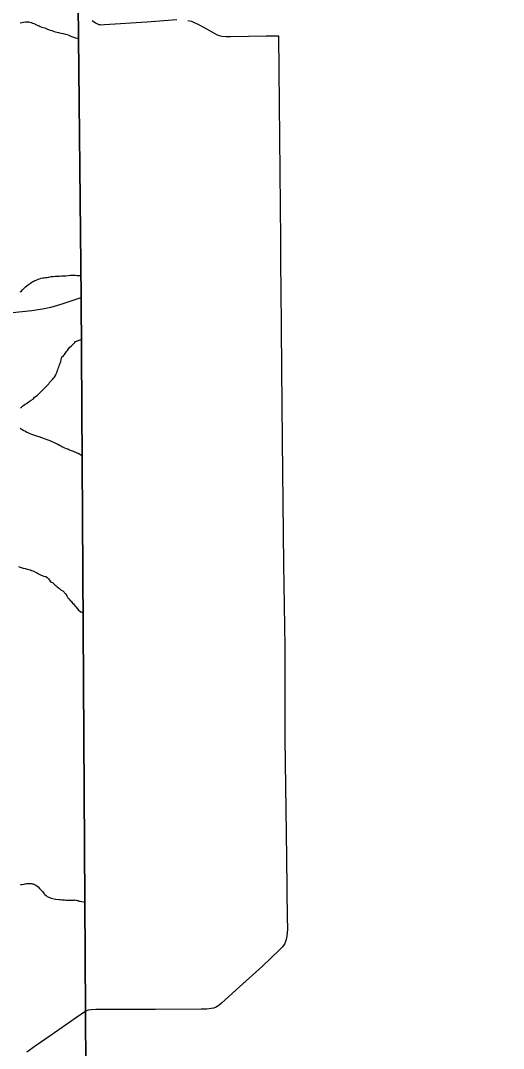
# Model space of a CAD drawing. Extents: x 2010165 to 2382125, y 1060529 to 1407316.
# Drawn here: x 2271806 to 2277390, y 1264498 to 1276383 of the extents above; entities that cross this region are included whole.
import ezdxf

# ---------------------------------------------------------------- set-up
doc = ezdxf.new("R2010")
doc.units = 0
for name, color, linetype in [('GM_X_Adjacent_County', 7, 'Continuous'), ('GM_X_City_Street', 7, 'Continuous'), ('GM_X_Corporation', 7, 'Continuous'), ('GM_X_County', 7, 'Continuous'), ('GM_X_Minor_River', 7, 'Continuous')]:
    doc.layers.add(name, color=color, linetype=linetype)

msp = doc.modelspace()

# ---------------------------------------------------------------- linework, layer by layer
at = {"layer": 'GM_X_Adjacent_County'}
msp.add_lwpolyline([(2272608, 1245574), (2272603, 1246466), (2272594, 1248305), (2272592, 1248752), (2272590, 1249141), (2272589, 1249331), (2273862, 1249362), (2276805, 1249432), (2277390, 1249446), (2277328, 1250381), (2277211, 1252110), (2277171, 1252707), (2276903, 1256950), (2274507, 1256901), (2272767, 1256889), (2272604, 1256898), (2272557, 1259612), (2272556, 1260536), (2272556, 1262103), (2272569, 1262896), (2272555, 1264930), (2272507, 1273183), (2272471, 1276565)], dxfattribs=at)
at = {"layer": 'GM_X_City_Street'}
for points in [[(2269853, 1272991), (2270048, 1272963), (2270225, 1272934), (2270452, 1272914), (2270638, 1272909), (2270877, 1272943), (2271025, 1272956), (2271136, 1272965), (2271379, 1272964), (2271481, 1272985), (2271602, 1272997), (2271935, 1273030), (2272061, 1273051), (2272156, 1273069), (2272224, 1273087), (2272323, 1273119), (2272507, 1273183)], [(2271878, 1264460), (2271973, 1264529), (2272160, 1264657), (2272326, 1264770), (2272490, 1264888), (2272555, 1264930)]]:
    msp.add_lwpolyline(points, dxfattribs=at)
at = {"layer": 'GM_X_Corporation'}
for points in [[(2273740, 1276386), (2273782, 1276376), (2273881, 1276329), (2273958, 1276287), (2274079, 1276217), (2274102, 1276210), (2274133, 1276204), (2274185, 1276200), (2274239, 1276198), (2274646, 1276205), (2274787, 1276206), (2274812, 1273847), (2274812, 1273550), (2274817, 1273289), (2274823, 1272365), (2274830, 1271528), (2274845, 1270098), (2274864, 1269141), (2274863, 1268081), (2274880, 1266705), (2274889, 1265984), (2274891, 1265914), (2274891, 1265873), (2274890, 1265839), (2274887, 1265795), (2274879, 1265757), (2274867, 1265725), (2274861, 1265713), (2274845, 1265688), (2274831, 1265671), (2274802, 1265639), (2274602, 1265449), (2274339, 1265212), (2274128, 1265022), (2274098, 1264996), (2274081, 1264983), (2274062, 1264972), (2274038, 1264965), (2274009, 1264961), (2273960, 1264954), (2273894, 1264951), (2273362, 1264950), (2272677, 1264947), (2272621, 1264946), (2272589, 1264940), (2272555, 1264930), (2272556, 1264822), (2272556, 1260564)], [(2272633, 1276386), (2272671, 1276358), (2272689, 1276348), (2272711, 1276338), (2272724, 1276336), (2272734, 1276335), (2272777, 1276338), (2273266, 1276369), (2273615, 1276394)]]:
    msp.add_lwpolyline(points, dxfattribs=at)
at = {"layer": 'GM_X_County'}
msp.add_lwpolyline([(2272471, 1276565), (2272507, 1273183), (2272555, 1264930), (2272569, 1262896), (2272556, 1262103), (2272556, 1260536), (2272557, 1259612), (2272604, 1256898), (2272767, 1256889), (2274507, 1256901), (2276903, 1256950), (2277171, 1252707), (2277211, 1252110), (2277328, 1250381), (2277390, 1249446), (2276805, 1249432), (2273862, 1249362), (2272589, 1249331), (2272590, 1249141), (2272592, 1248752), (2272594, 1248305), (2272603, 1246466), (2272608, 1245574)], dxfattribs=at)
at = {"layer": 'GM_X_Minor_River'}
for points in [[(2271803, 1276358), (2271819, 1276362), (2271841, 1276366), (2271863, 1276369), (2271880, 1276369), (2271896, 1276367), (2271908, 1276365), (2271928, 1276361), (2271944, 1276353), (2271958, 1276349), (2271970, 1276345), (2271980, 1276339), (2271990, 1276333), (2272006, 1276325), (2272021, 1276321), (2272033, 1276315), (2272053, 1276308), (2272085, 1276300), (2272109, 1276288), (2272135, 1276278), (2272166, 1276268), (2272196, 1276258), (2272224, 1276250), (2272246, 1276245), (2272270, 1276239), (2272300, 1276233), (2272327, 1276227), (2272343, 1276221), (2272363, 1276215), (2272373, 1276209), (2272395, 1276201), (2272409, 1276195), (2272419, 1276191), (2272480, 1276171)], [(2271801, 1273246), (2271811, 1273252), (2271827, 1273270), (2271839, 1273280), (2271849, 1273290), (2271863, 1273304), (2271899, 1273331), (2271912, 1273341), (2271922, 1273347), (2271938, 1273359), (2271948, 1273365), (2271960, 1273371), (2271972, 1273377), (2271986, 1273383), (2272010, 1273392), (2272024, 1273398), (2272046, 1273404), (2272062, 1273408), (2272079, 1273410), (2272095, 1273412), (2272109, 1273414), (2272133, 1273418), (2272159, 1273423), (2272183, 1273425), (2272205, 1273427), (2272221, 1273427), (2272239, 1273429), (2272255, 1273427), (2272281, 1273430), (2272307, 1273430), (2272329, 1273432), (2272355, 1273436), (2272385, 1273438), (2272406, 1273440), (2272416, 1273440), (2272430, 1273439), (2272442, 1273439), (2272462, 1273437), (2272509, 1273436)], [(2271805, 1271905), (2271817, 1271915), (2271833, 1271928), (2271845, 1271938), (2271859, 1271946), (2271873, 1271956), (2271889, 1271966), (2271906, 1271980), (2271928, 1271994), (2271954, 1272011), (2271968, 1272027), (2271988, 1272041), (2272000, 1272053), (2272030, 1272080), (2272040, 1272090), (2272052, 1272102), (2272062, 1272112), (2272074, 1272124), (2272086, 1272138), (2272098, 1272148), (2272108, 1272160), (2272120, 1272173), (2272132, 1272183), (2272141, 1272197), (2272155, 1272213), (2272171, 1272231), (2272187, 1272247), (2272199, 1272261), (2272209, 1272280), (2272219, 1272298), (2272231, 1272322), (2272235, 1272340), (2272242, 1272356), (2272246, 1272372), (2272252, 1272388), (2272256, 1272403), (2272260, 1272415), (2272268, 1272431), (2272270, 1272443), (2272274, 1272463), (2272278, 1272479), (2272283, 1272495), (2272301, 1272507), (2272313, 1272523), (2272329, 1272544), (2272337, 1272556), (2272347, 1272570), (2272359, 1272586), (2272375, 1272608), (2272395, 1272622), (2272405, 1272633), (2272419, 1272645), (2272433, 1272661), (2272442, 1272673), (2272516, 1272701)], [(2271801, 1271670), (2271823, 1271656), (2271845, 1271644), (2271863, 1271634), (2271880, 1271624), (2271896, 1271616), (2271912, 1271609), (2271932, 1271601), (2271954, 1271595), (2271980, 1271585), (2272000, 1271579), (2272017, 1271573), (2272077, 1271551), (2272099, 1271545), (2272121, 1271536), (2272143, 1271526), (2272166, 1271518), (2272188, 1271508), (2272210, 1271496), (2272238, 1271484), (2272256, 1271474), (2272272, 1271466), (2272285, 1271460), (2272297, 1271452), (2272313, 1271444), (2272333, 1271436), (2272349, 1271431), (2272361, 1271427), (2272373, 1271421), (2272391, 1271413), (2272402, 1271407), (2272414, 1271403), (2272430, 1271397), (2272444, 1271391), (2272458, 1271387), (2272472, 1271381), (2272523, 1271349)], [(2271781, 1270070), (2271811, 1270061), (2271837, 1270053), (2271861, 1270047), (2271882, 1270041), (2271902, 1270035), (2271920, 1270031), (2271934, 1270025), (2271948, 1270019), (2271972, 1270011), (2271990, 1270001), (2272015, 1269986), (2272043, 1269970), (2272075, 1269960), (2272099, 1269954), (2272113, 1269944), (2272128, 1269928), (2272140, 1269914), (2272154, 1269894), (2272174, 1269884), (2272190, 1269870), (2272206, 1269854), (2272219, 1269846), (2272229, 1269836), (2272243, 1269826), (2272255, 1269816), (2272265, 1269808), (2272277, 1269798), (2272293, 1269788), (2272330, 1269751), (2272342, 1269733), (2272354, 1269710), (2272367, 1269692), (2272381, 1269679), (2272391, 1269669), (2272397, 1269659), (2272407, 1269647), (2272417, 1269639), (2272425, 1269627), (2272436, 1269613), (2272446, 1269603), (2272462, 1269585), (2272476, 1269565), (2272486, 1269557), (2272502, 1269545), (2272512, 1269543), (2272533, 1269551)], [(2271804, 1266395), (2271820, 1266395), (2271846, 1266398), (2271858, 1266402), (2271874, 1266404), (2271890, 1266406), (2271912, 1266406), (2271930, 1266404), (2271940, 1266402), (2271952, 1266400), (2271966, 1266392), (2271982, 1266386), (2271994, 1266378), (2272011, 1266368), (2272025, 1266348), (2272039, 1266333), (2272053, 1266319), (2272063, 1266309), (2272071, 1266297), (2272080, 1266287), (2272088, 1266277), (2272102, 1266265), (2272114, 1266257), (2272132, 1266247), (2272158, 1266237), (2272193, 1266227), (2272211, 1266223), (2272251, 1266219), (2272265, 1266219), (2272283, 1266218), (2272295, 1266218)], [(2272295, 1266218), (2272305, 1266216), (2272315, 1266216), (2272331, 1266214), (2272349, 1266214), (2272361, 1266214), (2272371, 1266214), (2272385, 1266214), (2272411, 1266214), (2272424, 1266214), (2272434, 1266215), (2272448, 1266211), (2272458, 1266209), (2272468, 1266207), (2272484, 1266203), (2272496, 1266201), (2272496, 1266201), (2272553, 1266188)]]:
    msp.add_lwpolyline(points, dxfattribs=at)

doc.saveas('drawing.dxf')
